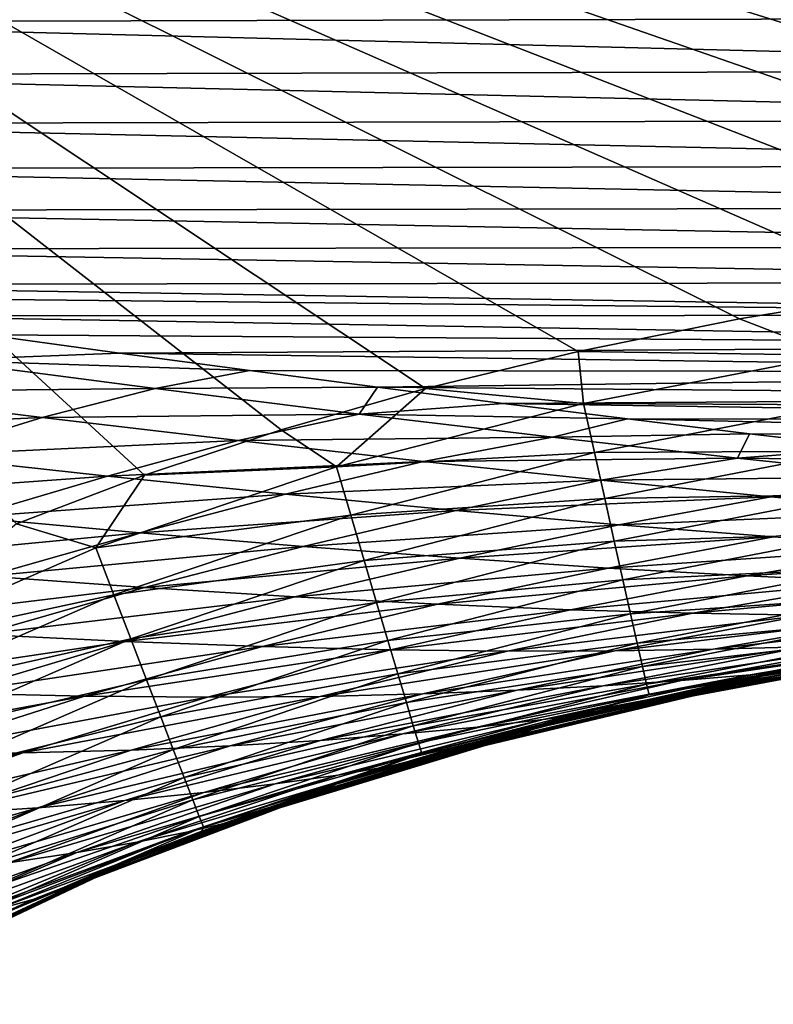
# Model space of a CAD drawing. Header units: metres. Extents: x -104 to 104, y -68 to 90.
# Tile 677 of 744: x 27.8 to 29.92, y 35.47 to 38.25. Entities that reach past the tile are written whole.
import ezdxf

# ---------------------------------------------------------------- set-up
doc = ezdxf.new("R2010")
doc.units = ezdxf.units.M
doc.layers.add('solid_FIT-BATH-153_SW0002', color=7, linetype='CONTINUOUS')

msp = doc.modelspace()

# ---------------------------------------------------------------- linework, layer by layer
at = {"layer": 'solid_FIT-BATH-153_SW0002'}
for points in [[(25.102907, 39.760273, 16.189856), (32.417774, 37.664249, 16.194971), (32.583248, 39.760757, 16.200817)], [(25.102907, 39.760273, 16.189856), (27.788143, 36.823734, 16.184881), (28.148985, 36.961433, 16.185827)], [(25.102907, 39.760273, 16.189856), (28.148985, 36.961433, 16.185827), (28.534739, 37.089352, 16.186787)], [(25.102907, 39.760273, 16.189856), (28.534739, 37.089352, 16.186787), (28.941969, 37.20549, 16.18775)], [(25.102907, 39.760273, 16.189856), (28.941969, 37.20549, 16.18775), (29.372301, 37.309658, 16.188725)], [(25.102907, 39.760273, 16.189856), (29.372301, 37.309658, 16.188725), (29.8272, 37.401554, 16.189713)], [(25.102907, 39.760273, 16.189856), (29.8272, 37.401554, 16.189713), (30.302645, 37.480152, 16.190716)], [(25.102907, 39.760273, 16.189856), (30.302645, 37.480152, 16.190716), (30.799433, 37.545444, 16.191738)], [(25.102907, 39.760273, 16.189856), (30.799433, 37.545444, 16.191738), (31.319601, 37.597607, 16.192787)], [(25.102907, 39.760273, 16.189856), (31.319601, 37.597607, 16.192787), (31.857697, 37.6366, 16.193859)], [(25.102907, 39.760273, 16.189856), (31.857697, 37.6366, 16.193859), (32.417774, 37.664249, 16.194971)], [(26.685522, 38.238613, -19.498098), (26.685522, 38.398342, -19.800793), (32.023693, 38.252937, -19.312311)], [(26.685522, 38.238613, -19.498098), (32.023693, 38.252937, -19.312311), (32.023693, 38.102978, -18.981579)], [(26.685522, 38.090164, -19.168825), (26.685522, 38.238613, -19.498098), (32.023693, 38.102978, -18.981579)], [(26.685522, 38.090164, -19.168825), (32.023693, 38.102978, -18.981579), (32.023693, 37.963802, -18.62361)], [(26.685522, 37.952465, -18.811647), (26.685522, 38.090164, -19.168825), (32.023693, 37.963802, -18.62361)], [(26.685522, 37.952465, -18.811647), (32.023693, 37.963802, -18.62361), (32.023693, 37.834904, -18.237144)], [(26.685522, 37.824986, -18.425236), (26.685522, 37.952465, -18.811647), (32.023693, 37.834904, -18.237144)], [(26.685522, 37.824986, -18.425236), (32.023693, 37.834904, -18.237144), (32.023693, 37.715797, -17.820894)], [(26.685522, 37.707218, -18.008219), (26.685522, 37.824986, -18.425236), (32.023693, 37.715797, -17.820894)], [(26.685522, 37.707218, -18.008219), (32.023693, 37.715797, -17.820894), (32.023693, 37.606033, -17.373497)], [(26.685522, 37.598713, -17.559139), (26.685522, 37.707218, -18.008219), (32.023693, 37.606033, -17.373497)], [(26.685522, 37.598713, -17.559139), (32.023693, 37.606033, -17.373497), (32.023693, 37.505165, -16.893579)], [(26.685522, 37.598713, -17.559139), (32.023693, 37.505165, -16.893579), (26.685919, 37.499222, -17.077595)], [(32.023693, 37.412746, -16.379768), (26.685919, 37.499222, -17.077595), (32.023693, 37.505165, -16.893579)], [(32.023693, 37.412746, -16.379768), (26.927549, 37.465183, -16.885277), (26.685919, 37.499222, -17.077595)], [(30.093391, 37.299335, 16.179441), (30.302645, 37.480152, 16.190716), (29.8272, 37.401554, 16.189713)], [(32.023693, 37.412746, -16.379768), (27.320002, 37.410187, -16.550983), (26.927549, 37.465183, -16.885277)], [(32.023693, 37.328331, -15.830696), (27.320002, 37.410187, -16.550983), (32.023693, 37.412746, -16.379768)], [(32.023693, 37.328331, -15.830696), (27.702845, 37.35696, -16.195852), (27.320002, 37.410187, -16.550983)], [(30.093391, 37.299335, 16.179441), (29.8272, 37.401554, 16.189713), (29.372301, 37.309658, 16.188725)], [(27.702845, 37.35696, -16.195852), (28.078186, 37.305584, -15.818457), (27.565849, 37.285854, -15.842111)], [(32.023693, 37.328331, -15.830696), (28.078186, 37.305584, -15.818457), (27.702845, 37.35696, -16.195852)], [(32.023693, 37.251476, -15.244988), (28.078186, 37.305584, -15.818457), (32.023693, 37.328331, -15.830696)], [(28.078186, 37.305584, -15.818457), (28.445932, 37.256245, -15.418365), (27.565849, 37.285854, -15.842111)], [(32.023693, 37.251476, -15.244988), (28.445932, 37.256245, -15.418365), (28.078186, 37.305584, -15.818457)], [(29.387058, 37.163338, 16.177904), (29.372301, 37.309658, 16.188725), (28.941969, 37.20549, 16.18775)], [(29.387058, 37.163338, 16.177904), (30.093391, 37.299335, 16.179441), (29.372301, 37.309658, 16.188725)], [(30.11627, 37.159786, 16.147882), (30.093391, 37.299335, 16.179441), (29.387058, 37.163338, 16.177904)], [(27.269907, 37.196499, -15.600829), (27.565849, 37.285854, -15.842111), (28.178841, 37.20586, -15.169205)], [(28.445932, 37.256245, -15.418365), (28.178841, 37.20586, -15.169205), (27.565849, 37.285854, -15.842111)], [(28.445932, 37.256245, -15.418365), (28.806047, 37.20892, -14.993556), (28.178841, 37.20586, -15.169205)], [(32.023693, 37.251476, -15.244988), (28.806047, 37.20892, -14.993556), (28.445932, 37.256245, -15.418365)], [(32.023693, 37.18174, -14.621273), (28.806047, 37.20892, -14.993556), (32.023693, 37.251476, -15.244988)], [(26.94537, 37.081669, -15.354969), (27.269907, 37.196499, -15.600829), (27.859838, 37.123806, -14.93151)], [(27.859838, 37.123806, -14.93151), (27.269907, 37.196499, -15.600829), (28.178841, 37.20586, -15.169205)], [(27.859838, 37.123806, -14.93151), (28.178841, 37.20586, -15.169205), (28.754719, 37.133434, -14.444524)], [(28.806047, 37.20892, -14.993556), (28.754719, 37.133434, -14.444524), (28.178841, 37.20586, -15.169205)], [(28.690317, 36.984089, 16.176287), (28.941969, 37.20549, 16.18775), (28.534739, 37.089352, 16.186787)], [(28.690317, 36.984089, 16.176287), (29.387058, 37.163338, 16.177904), (28.941969, 37.20549, 16.18775)], [(28.806047, 37.20892, -14.993556), (29.16073, 37.163406, -14.539763), (28.754719, 37.133434, -14.444524)], [(32.023693, 37.18174, -14.621273), (29.16073, 37.163406, -14.539763), (28.806047, 37.20892, -14.993556)], [(29.417908, 37.025246, 16.146341), (29.387058, 37.163338, 16.177904), (28.690317, 36.984089, 16.176287)], [(29.16073, 37.163406, -14.539763), (29.510887, 37.119671, -14.053617), (28.754719, 37.133434, -14.444524)], [(32.023693, 37.118668, -13.95818), (29.16073, 37.163406, -14.539763), (32.023693, 37.18174, -14.621273)], [(32.023693, 37.118668, -13.95818), (29.510887, 37.119671, -14.053617), (29.16073, 37.163406, -14.539763)], [(29.417908, 37.025246, 16.146341), (30.11627, 37.159786, 16.147882), (29.387058, 37.163338, 16.177904)], [(28.412964, 37.058399, -14.212177), (27.859838, 37.123806, -14.93151), (28.754719, 37.133434, -14.444524)], [(28.412964, 37.058399, -14.212177), (28.754719, 37.133434, -14.444524), (29.300034, 37.068001, -13.659305)], [(29.510887, 37.119671, -14.053617), (29.300034, 37.068001, -13.659305), (28.754719, 37.133434, -14.444524)], [(30.137842, 37.028473, 16.097115), (30.11627, 37.159786, 16.147882), (29.417908, 37.025246, 16.146341)], [(27.513283, 37.01651, -14.68855), (26.94537, 37.081669, -15.354969), (27.859838, 37.123806, -14.93151)], [(27.513283, 37.01651, -14.68855), (27.859838, 37.123806, -14.93151), (28.412964, 37.058399, -14.212177)], [(29.510887, 37.119671, -14.053617), (29.855719, 37.077946, -13.534333), (29.300034, 37.068001, -13.659305)], [(32.023693, 37.061821, -13.254336), (29.855719, 37.077946, -13.534333), (29.510887, 37.119671, -14.053617)], [(32.023693, 37.061821, -13.254336), (29.510887, 37.119671, -14.053617), (32.023693, 37.118668, -13.95818)], [(28.690317, 36.984089, 16.176287), (28.534739, 37.089352, 16.186787), (28.148985, 36.961433, 16.185827)], [(29.855719, 37.077946, -13.534333), (29.821182, 37.00898, -12.804822), (29.300034, 37.068001, -13.659305)], [(29.855719, 37.077946, -13.534333), (30.195494, 37.038372, -12.980608), (29.821182, 37.00898, -12.804822)], [(32.023693, 37.061821, -13.254336), (30.195494, 37.038372, -12.980608), (29.855719, 37.077946, -13.534333)], [(28.044733, 36.958588, -13.973875), (27.513283, 37.01651, -14.68855), (28.412964, 37.058399, -14.212177)], [(28.044733, 36.958588, -13.973875), (28.412964, 37.058399, -14.212177), (28.936211, 36.999611, -13.433429)], [(28.936211, 36.999611, -13.433429), (28.412964, 37.058399, -14.212177), (29.300034, 37.068001, -13.659305)], [(28.936211, 36.999611, -13.433429), (29.300034, 37.068001, -13.659305), (29.821182, 37.00898, -12.804822)], [(28.730461, 36.848312, 16.14472), (29.417908, 37.025246, 16.146341), (28.690317, 36.984089, 16.176287)], [(29.446983, 36.895306, 16.095562), (29.417908, 37.025246, 16.146341), (28.730461, 36.848312, 16.14472)], [(29.446983, 36.895306, 16.095562), (30.137842, 37.028473, 16.097115), (29.417908, 37.025246, 16.146341)], [(30.157856, 36.906925, 16.028698), (30.137842, 37.028473, 16.097115), (29.446983, 36.895306, 16.095562)], [(30.195494, 37.038372, -12.980608), (30.531027, 37.001015, -12.390066), (29.821182, 37.00898, -12.804822)], [(27.142344, 36.893181, -14.447212), (27.513283, 37.01651, -14.68855), (28.044733, 36.958588, -13.973875)], [(28.546982, 36.907124, -13.200941), (28.044733, 36.958588, -13.973875), (28.936211, 36.999611, -13.433429)], [(28.546982, 36.907124, -13.200941), (28.936211, 36.999611, -13.433429), (29.436197, 36.94685, -12.586058)], [(29.436197, 36.94685, -12.586058), (28.936211, 36.999611, -13.433429), (29.821182, 37.00898, -12.804822)], [(29.436197, 36.94685, -12.586058), (29.821182, 37.00898, -12.804822), (30.320707, 36.956059, -11.878373)], [(30.531027, 37.001015, -12.390066), (30.320707, 36.956059, -11.878373), (29.821182, 37.00898, -12.804822)], [(28.011875, 36.755688, 16.174572), (28.690317, 36.984089, 16.176287), (28.148985, 36.961433, 16.185827)], [(28.730461, 36.848312, 16.14472), (28.690317, 36.984089, 16.176287), (28.011875, 36.755688, 16.174572)], [(27.653267, 36.842552, -13.736218), (27.142344, 36.893181, -14.447212), (28.044733, 36.958588, -13.973875)], [(27.653267, 36.842552, -13.736218), (28.044733, 36.958588, -13.973875), (28.546982, 36.907124, -13.200941)], [(28.011875, 36.755688, 16.174572), (28.148985, 36.961433, 16.185827), (27.788143, 36.823734, 16.184881)], [(29.026821, 36.86145, -12.360106), (28.546982, 36.907124, -13.200941), (29.436197, 36.94685, -12.586058)], [(29.026821, 36.86145, -12.360106), (29.436197, 36.94685, -12.586058), (29.91552, 36.899799, -11.667158)], [(29.91552, 36.899799, -11.667158), (29.436197, 36.94685, -12.586058), (30.320707, 36.956059, -11.878373)], [(29.91552, 36.899799, -11.667158), (30.320707, 36.956059, -11.878373), (30.794544, 36.909355, -10.887589)], [(28.135654, 36.798378, -12.968138), (27.653267, 36.842552, -13.736218), (28.546982, 36.907124, -13.200941)], [(28.135654, 36.798378, -12.968138), (28.546982, 36.907124, -13.200941), (29.026821, 36.86145, -12.360106)], [(28.768284, 36.720562, 16.093927), (29.446983, 36.895306, 16.095562), (28.730461, 36.848312, 16.14472)], [(29.473944, 36.775036, 16.027128), (29.446983, 36.895306, 16.095562), (28.768284, 36.720562, 16.093927)], [(29.486883, 36.821239, -11.448291), (29.026821, 36.86145, -12.360106), (29.91552, 36.899799, -11.667158)], [(29.473944, 36.775036, 16.027128), (30.157856, 36.906925, 16.028698), (29.446983, 36.895306, 16.095562)], [(30.176056, 36.79668, 15.944194), (30.157856, 36.906925, 16.028698), (29.473944, 36.775036, 16.027128)], [(29.486883, 36.821239, -11.448291), (29.91552, 36.899799, -11.667158), (30.370079, 36.858612, -10.684321)], [(30.370079, 36.858612, -10.684321), (29.91552, 36.899799, -11.667158), (30.794544, 36.909355, -10.887589)], [(28.596434, 36.759895, -12.132931), (28.135654, 36.798378, -12.968138), (29.026821, 36.86145, -12.360106)], [(28.596434, 36.759895, -12.132931), (29.026821, 36.86145, -12.360106), (29.486883, 36.821239, -11.448291)], [(29.923056, 36.786636, -10.473032), (29.486883, 36.821239, -11.448291), (30.370079, 36.858612, -10.684321)], [(27.241945, 36.713066, -13.502783), (27.653267, 36.842552, -13.736218), (28.135654, 36.798378, -12.968138)], [(28.062536, 36.623451, 16.143002), (28.730461, 36.848312, 16.14472), (28.011875, 36.755688, 16.174572)], [(28.768284, 36.720562, 16.093927), (28.730461, 36.848312, 16.14472), (28.062536, 36.623451, 16.143002)], [(27.360407, 36.472363, 16.172739), (28.011875, 36.755688, 16.174572), (27.788143, 36.823734, 16.184881)], [(29.038242, 36.726742, -11.22739), (28.596434, 36.759895, -12.132931), (29.486883, 36.821239, -11.448291)], [(29.038242, 36.726742, -11.22739), (29.486883, 36.821239, -11.448291), (29.923056, 36.786636, -10.473032)], [(27.705677, 36.675735, -12.738455), (27.241945, 36.713066, -13.502783), (28.135654, 36.798378, -12.968138)], [(27.705677, 36.675735, -12.738455), (28.135654, 36.798378, -12.968138), (28.596434, 36.759895, -12.132931)], [(28.803343, 36.602325, 16.025473), (29.473944, 36.775036, 16.027128), (28.768284, 36.720562, 16.093927)], [(29.498446, 36.665958, 15.942602), (29.473944, 36.775036, 16.027128), (28.803343, 36.602325, 16.025473)], [(29.456978, 36.699039, -10.258976), (29.038242, 36.726742, -11.22739), (29.923056, 36.786636, -10.473032)], [(29.456978, 36.699039, -10.258976), (29.923056, 36.786636, -10.473032), (30.330496, 36.757824, -9.442979)], [(29.498446, 36.665958, 15.942602), (30.176056, 36.79668, 15.944194), (29.473944, 36.775036, 16.027128)], [(30.192186, 36.699272, 15.845164), (30.176056, 36.79668, 15.944194), (29.498446, 36.665958, 15.942602)], [(28.062536, 36.623451, 16.143002), (28.011875, 36.755688, 16.174572), (27.360407, 36.472363, 16.172739)], [(28.148542, 36.644127, -11.907824), (27.705677, 36.675735, -12.738455), (28.596434, 36.759895, -12.132931)], [(28.148542, 36.644127, -11.907824), (28.596434, 36.759895, -12.132931), (29.038242, 36.726742, -11.22739)], [(29.847786, 36.676952, -9.236247), (29.456978, 36.699039, -10.258976), (30.330496, 36.757824, -9.442979)], [(29.847786, 36.676952, -9.236247), (30.330496, 36.757824, -9.442979), (30.705904, 36.734772, -8.363404)], [(28.110256, 36.499035, 16.092194), (28.768284, 36.720562, 16.093927), (28.062536, 36.623451, 16.143002)], [(28.803343, 36.602325, 16.025473), (28.768284, 36.720562, 16.093927), (28.110256, 36.499035, 16.092194)], [(28.57317, 36.617817, -11.007582), (28.148542, 36.644127, -11.907824), (29.038242, 36.726742, -11.22739)], [(28.57317, 36.617817, -11.007582), (29.038242, 36.726742, -11.22739), (29.456978, 36.699039, -10.258976)], [(30.20734, 36.660419, -8.164431), (29.847786, 36.676952, -9.236247), (30.705904, 36.734772, -8.363404)], [(28.975473, 36.596897, -10.045108), (28.57317, 36.617817, -11.007582), (29.456978, 36.699039, -10.258976)], [(28.975473, 36.596897, -10.045108), (29.456978, 36.699039, -10.258976), (29.847786, 36.676952, -9.236247)], [(29.520145, 36.569588, 15.843545), (30.192186, 36.699272, 15.845164), (29.498446, 36.665958, 15.942602)], [(30.205996, 36.616238, 15.733171), (30.192186, 36.699272, 15.845164), (29.520145, 36.569588, 15.843545)], [(27.260254, 36.536919, -12.512935), (27.705677, 36.675735, -12.738455), (28.148542, 36.644127, -11.907824)], [(28.83519, 36.495094, 15.940919), (29.498446, 36.665958, 15.942602), (28.803343, 36.602325, 16.025473)], [(29.520145, 36.569588, 15.843545), (29.498446, 36.665958, 15.942602), (28.83519, 36.495094, 15.940919)], [(29.350622, 36.58149, -9.028833), (28.975473, 36.596897, -10.045108), (29.847786, 36.676952, -9.236247)], [(29.350622, 36.58149, -9.028833), (29.847786, 36.676952, -9.236247), (30.20734, 36.660419, -8.164431)], [(29.695269, 36.571499, -7.963921), (29.350622, 36.58149, -9.028833), (30.20734, 36.660419, -8.164431)], [(29.695269, 36.571499, -7.963921), (30.20734, 36.660419, -8.164431), (30.537432, 36.648716, -7.037808)], [(27.686398, 36.511658, -11.685828), (27.260254, 36.536919, -12.512935), (28.148542, 36.644127, -11.907824)], [(27.686398, 36.511658, -11.685828), (28.148542, 36.644127, -11.907824), (28.57317, 36.617817, -11.007582)], [(30.011147, 36.566166, -6.844814), (29.695269, 36.571499, -7.963921), (30.537432, 36.648716, -7.037808)], [(27.422689, 36.345234, 16.141167), (28.062536, 36.623451, 16.143002), (27.360407, 36.472363, 16.172739)], [(28.110256, 36.499035, 16.092194), (28.062536, 36.623451, 16.143002), (27.422689, 36.345234, 16.141167)], [(28.094954, 36.491772, -10.789907), (27.686398, 36.511658, -11.685828), (28.57317, 36.617817, -11.007582)], [(28.094954, 36.491772, -10.789907), (28.57317, 36.617817, -11.007582), (28.975473, 36.596897, -10.045108)], [(29.538704, 36.487442, 15.731522), (30.205996, 36.616238, 15.733171), (29.520145, 36.569588, 15.843545)], [(30.21723, 36.549103, 15.609775), (30.205996, 36.616238, 15.733171), (29.538704, 36.487442, 15.731522)], [(28.481874, 36.477318, -9.832457), (28.094954, 36.491772, -10.789907), (28.975473, 36.596897, -10.045108)], [(28.154476, 36.383892, 16.023716), (28.803343, 36.602325, 16.025473), (28.110256, 36.499035, 16.092194)], [(28.83519, 36.495094, 15.940919), (28.803343, 36.602325, 16.025473), (28.154476, 36.383892, 16.023716)], [(28.481874, 36.477318, -9.832457), (28.975473, 36.596897, -10.045108), (29.350622, 36.58149, -9.028833)], [(28.84236, 36.468353, -8.821754), (28.481874, 36.477318, -9.832457), (29.350622, 36.58149, -9.028833)], [(28.84236, 36.468353, -8.821754), (29.350622, 36.58149, -9.028833), (29.695269, 36.571499, -7.963921)], [(28.863384, 36.400364, 15.84183), (29.520145, 36.569588, 15.843545), (28.83519, 36.495094, 15.940919)], [(29.173073, 36.464729, -7.762878), (28.84236, 36.468353, -8.821754), (29.695269, 36.571499, -7.963921)], [(29.538704, 36.487442, 15.731522), (29.520145, 36.569588, 15.843545), (28.863384, 36.400364, 15.84183)], [(29.173073, 36.464729, -7.762878), (29.695269, 36.571499, -7.963921), (30.011147, 36.566166, -6.844814)], [(29.475672, 36.465645, -6.650469), (29.173073, 36.464729, -7.762878), (30.011147, 36.566166, -6.844814)], [(29.475672, 36.465645, -6.650469), (30.011147, 36.566166, -6.844814), (30.301092, 36.564564, -5.663742)], [(29.752928, 36.470146, -5.477015), (29.475672, 36.465645, -6.650469), (30.301092, 36.564564, -5.663742)], [(29.752928, 36.470146, -5.477015), (30.301092, 36.564564, -5.663742), (30.567558, 36.565796, -4.413676)], [(30.007259, 36.477268, -4.235717), (29.752928, 36.470146, -5.477015), (30.567558, 36.565796, -4.413676)], [(29.55378, 36.421043, 15.608092), (30.21723, 36.549103, 15.609775), (29.538704, 36.487442, 15.731522)], [(30.225632, 36.499413, 15.476536), (30.21723, 36.549103, 15.609775), (29.55378, 36.421043, 15.608092)], [(27.213144, 36.360271, -11.46814), (27.686398, 36.511658, -11.685828), (28.094954, 36.491772, -10.789907)], [(27.481346, 36.225632, 16.090343), (28.110256, 36.499035, 16.092194), (27.422689, 36.345234, 16.141167)], [(28.154476, 36.383892, 16.023716), (28.110256, 36.499035, 16.092194), (27.481346, 36.225632, 16.090343)], [(28.194633, 36.27948, 15.93913), (28.83519, 36.495094, 15.940919), (28.154476, 36.383892, 16.023716)], [(28.863384, 36.400364, 15.84183), (28.83519, 36.495094, 15.940919), (28.194633, 36.27948, 15.93913)], [(29.565027, 36.37191, 15.47482), (30.225632, 36.499413, 15.476536), (29.55378, 36.421043, 15.608092)], [(29.565027, 36.37191, 15.47482), (30.230949, 36.468697, 15.335017), (30.225632, 36.499413, 15.476536)], [(29.662653, 36.381527, -2.755174), (30.237803, 36.486431, -2.925205), (30.442392, 36.497211, -1.546711)], [(29.857304, 36.397449, -1.387655), (29.662653, 36.381527, -2.755174), (30.442392, 36.497211, -1.546711)], [(29.857304, 36.397449, -1.387655), (30.442392, 36.497211, -1.546711), (30.618979, 36.509182, -0.102075)], [(30.024862, 36.414227, 0.044545), (29.857304, 36.397449, -1.387655), (30.618979, 36.509182, -0.102075)], [(29.860992, 36.383717, 7.969104), (30.47924, 36.488972, 7.892081), (30.512316, 36.497913, 9.6141)], [(29.892057, 36.394314, 9.67515), (29.860992, 36.383717, 7.969104), (30.512316, 36.497913, 9.6141)], [(29.892057, 36.394314, 9.67515), (30.512316, 36.497913, 9.6141), (30.533945, 36.503746, 11.408483)], [(29.912571, 36.401188, 11.451365), (29.892057, 36.394314, 9.67515), (30.533945, 36.503746, 11.408483)], [(29.912571, 36.401188, 11.451365), (30.533945, 36.503746, 11.408483), (30.543539, 36.506268, 13.269582)], [(29.922062, 36.404114, 13.291692), (29.912571, 36.401188, 11.451365), (30.543539, 36.506268, 13.269582)], [(29.916269, 36.402229, 15.188663), (29.922062, 36.404114, 13.291692), (30.536337, 36.504749, 15.190275)], [(30.230949, 36.468697, 15.335017), (29.916269, 36.402229, 15.188663), (30.536337, 36.504749, 15.190275)], [(29.922062, 36.404114, 13.291692), (30.543539, 36.506268, 13.269582), (30.536337, 36.504749, 15.190275)], [(27.606779, 36.346165, -10.575547), (27.213144, 36.360271, -11.46814), (28.094954, 36.491772, -10.789907)], [(27.606779, 36.346165, -10.575547), (28.094954, 36.491772, -10.789907), (28.481874, 36.477318, -9.832457)], [(27.979391, 36.337624, -9.622184), (27.606779, 36.346165, -10.575547), (28.481874, 36.477318, -9.832457)], [(27.979391, 36.337624, -9.622184), (28.481874, 36.477318, -9.832457), (28.84236, 36.468353, -8.821754)], [(28.326244, 36.334637, -8.616146), (27.979391, 36.337624, -9.622184), (28.84236, 36.468353, -8.821754)], [(28.326244, 36.334637, -8.616146), (28.84236, 36.468353, -8.821754), (29.173073, 36.464729, -7.762878)], [(28.887478, 36.319633, 15.72977), (29.538704, 36.487442, 15.731522), (28.863384, 36.400364, 15.84183)], [(29.55378, 36.421043, 15.608092), (29.538704, 36.487442, 15.731522), (28.887478, 36.319633, 15.72977)], [(28.934284, 36.34383, -6.455857), (29.475672, 36.465645, -6.650469), (29.752928, 36.470146, -5.477015)], [(29.199757, 36.354153, -5.289271), (28.934284, 36.34383, -6.455857), (29.752928, 36.470146, -5.477015)], [(29.199757, 36.354153, -5.289271), (29.752928, 36.470146, -5.477015), (30.007259, 36.477268, -4.235717)], [(29.442801, 36.366936, -4.056139), (29.199757, 36.354153, -5.289271), (30.007259, 36.477268, -4.235717)], [(29.442801, 36.366936, -4.056139), (30.007259, 36.477268, -4.235717), (30.237803, 36.486431, -2.925205)], [(29.662653, 36.381527, -2.755174), (29.442801, 36.366936, -4.056139), (30.237803, 36.486431, -2.925205)], [(29.565027, 36.37191, 15.47482), (29.572107, 36.34156, 15.333267), (30.230949, 36.468697, 15.335017)], [(30.230949, 36.468697, 15.335017), (29.572107, 36.34156, 15.333267), (29.916269, 36.402229, 15.188663)], [(29.755472, 36.353104, 4.738966), (30.366785, 36.463394, 4.632938), (30.432175, 36.477291, 6.236488)], [(29.816874, 36.369797, 6.328229), (29.755472, 36.353104, 4.738966), (30.432175, 36.477291, 6.236488)], [(29.816874, 36.369797, 6.328229), (30.432175, 36.477291, 6.236488), (30.47924, 36.488972, 7.892081)], [(29.860992, 36.383717, 7.969104), (29.816874, 36.369797, 6.328229), (30.47924, 36.488972, 7.892081)], [(28.644012, 36.33699, -7.562413), (28.326244, 36.334637, -8.616146), (29.173073, 36.464729, -7.762878)], [(28.644012, 36.33699, -7.562413), (29.173073, 36.464729, -7.762878), (29.475672, 36.465645, -6.650469)], [(28.934284, 36.34383, -6.455857), (28.644012, 36.33699, -7.562413), (29.475672, 36.465645, -6.650469)], [(29.565044, 36.313904, 1.667647), (30.165001, 36.431244, 1.532891), (30.278605, 36.447845, 3.065665)], [(29.672407, 36.334255, 3.186084), (29.565044, 36.313904, 1.667647), (30.278605, 36.447845, 3.065665)], [(29.672407, 36.334255, 3.186084), (30.278605, 36.447845, 3.065665), (30.366785, 36.463394, 4.632938)], [(29.755472, 36.353104, 4.738966), (29.672407, 36.334255, 3.186084), (30.366785, 36.463394, 4.632938)], [(28.90703, 36.254391, 15.606301), (29.55378, 36.421043, 15.608092), (28.887478, 36.319633, 15.72977)], [(29.565027, 36.37191, 15.47482), (29.55378, 36.421043, 15.608092), (28.90703, 36.254391, 15.606301)], [(29.272945, 36.271431, -1.227104), (29.857304, 36.397449, -1.387655), (30.024862, 36.414227, 0.044545)], [(29.432209, 36.292725, 0.192871), (29.272945, 36.271431, -1.227104), (30.024862, 36.414227, 0.044545)], [(29.432209, 36.292725, 0.192871), (30.024862, 36.414227, 0.044545), (30.165001, 36.431244, 1.532891)], [(29.565044, 36.313904, 1.667647), (29.432209, 36.292725, 0.192871), (30.165001, 36.431244, 1.532891)], [(27.53569, 36.114952, 16.021837), (28.154476, 36.383892, 16.023716), (27.481346, 36.225632, 16.090343)], [(28.194633, 36.27948, 15.93913), (28.154476, 36.383892, 16.023716), (27.53569, 36.114952, 16.021837)], [(28.230169, 36.187252, 15.840002), (28.863384, 36.400364, 15.84183), (28.194633, 36.27948, 15.93913)], [(28.887478, 36.319633, 15.72977), (28.863384, 36.400364, 15.84183), (28.230169, 36.187252, 15.840002)], [(29.087473, 36.250683, -2.583994), (29.662653, 36.381527, -2.755174), (29.857304, 36.397449, -1.387655)], [(29.272945, 36.271431, -1.227104), (29.087473, 36.250683, -2.583994), (29.857304, 36.397449, -1.387655)], [(29.210699, 36.230927, 6.421451), (29.816874, 36.369797, 6.328229), (29.860992, 36.383717, 7.969104)], [(29.25248, 36.246983, 8.047525), (29.210699, 36.230927, 6.421451), (29.860992, 36.383717, 7.969104)], [(29.25248, 36.246983, 8.047525), (29.860992, 36.383717, 7.969104), (29.892057, 36.394314, 9.67515)], [(29.282093, 36.259171, 9.737391), (29.25248, 36.246983, 8.047525), (29.892057, 36.394314, 9.67515)], [(29.282093, 36.259171, 9.737391), (29.892057, 36.394314, 9.67515), (29.912571, 36.401188, 11.451365)], [(29.301994, 36.267075, 11.495111), (29.282093, 36.259171, 9.737391), (29.912571, 36.401188, 11.451365)], [(29.301994, 36.267075, 11.495111), (29.912571, 36.401188, 11.451365), (29.922062, 36.404114, 13.291692)], [(29.311842, 36.270447, 13.314227), (29.301994, 36.267075, 11.495111), (29.922062, 36.404114, 13.291692)], [(29.311842, 36.270447, 13.314227), (29.922062, 36.404114, 13.291692), (29.916269, 36.402229, 15.188663)], [(29.805084, 36.380405, 15.188361), (29.311842, 36.270447, 13.314227), (29.916269, 36.402229, 15.188663)], [(29.572107, 36.34156, 15.333267), (29.805084, 36.380405, 15.188361), (29.916269, 36.402229, 15.188663)], [(28.644899, 36.213001, -5.101513), (29.199757, 36.354153, -5.289271), (29.442801, 36.366936, -4.056139)], [(28.877512, 36.23103, -3.875904), (28.644899, 36.213001, -5.101513), (29.442801, 36.366936, -4.056139)], [(28.877512, 36.23103, -3.875904), (29.442801, 36.366936, -4.056139), (29.662653, 36.381527, -2.755174)], [(29.087473, 36.250683, -2.583994), (28.877512, 36.23103, -3.875904), (29.662653, 36.381527, -2.755174)], [(28.921593, 36.206127, 15.472988), (29.565027, 36.37191, 15.47482), (28.90703, 36.254391, 15.606301)], [(28.921593, 36.206127, 15.472988), (29.572107, 36.34156, 15.333267), (29.565027, 36.37191, 15.47482)], [(29.15263, 36.211586, 4.846469), (29.755472, 36.353104, 4.738966), (29.816874, 36.369797, 6.328229)], [(29.210699, 36.230927, 6.421451), (29.15263, 36.211586, 4.846469), (29.816874, 36.369797, 6.328229)], [(29.805084, 36.380405, 15.188361), (29.304871, 36.267536, 15.186939), (29.311842, 36.270447, 13.314227)], [(29.572107, 36.34156, 15.333267), (29.304871, 36.267536, 15.186939), (29.805084, 36.380405, 15.188361)], [(27.111847, 36.178436, -10.365605), (27.606779, 36.346165, -10.575547), (27.979391, 36.337624, -9.622184)], [(27.471268, 36.175045, -9.415377), (27.111847, 36.178436, -10.365605), (27.979391, 36.337624, -9.622184)], [(27.471268, 36.175045, -9.415377), (27.979391, 36.337624, -9.622184), (28.326244, 36.334637, -8.616146)], [(27.805546, 36.177361, -8.413079), (27.471268, 36.175045, -9.415377), (28.326244, 36.334637, -8.616146)], [(27.805546, 36.177361, -8.413079), (28.326244, 36.334637, -8.616146), (28.644012, 36.33699, -7.562413)], [(28.111382, 36.185085, -7.363578), (27.805546, 36.177361, -8.413079), (28.644012, 36.33699, -7.562413)], [(28.111382, 36.185085, -7.363578), (28.644012, 36.33699, -7.562413), (28.934284, 36.34383, -6.455857)], [(28.390297, 36.197323, -6.262008), (28.111382, 36.185085, -7.363578), (28.934284, 36.34383, -6.455857)], [(28.390297, 36.197323, -6.262008), (28.934284, 36.34383, -6.455857), (29.199757, 36.354153, -5.289271)], [(28.644899, 36.213001, -5.101513), (28.390297, 36.197323, -6.262008), (29.199757, 36.354153, -5.289271)], [(28.921593, 36.206127, 15.472988), (28.930723, 36.176346, 15.331394), (29.572107, 36.34156, 15.333267)], [(29.572107, 36.34156, 15.333267), (28.930723, 36.176346, 15.331394), (29.304871, 36.267536, 15.186939)], [(28.972151, 36.165779, 1.803736), (29.565044, 36.313904, 1.667647), (29.672407, 36.334255, 3.186084)], [(29.07399, 36.189636, 3.307925), (28.972151, 36.165779, 1.803736), (29.672407, 36.334255, 3.186084)], [(29.07399, 36.189636, 3.307925), (29.672407, 36.334255, 3.186084), (29.755472, 36.353104, 4.738966)], [(29.15263, 36.211586, 4.846469), (29.07399, 36.189636, 3.307925), (29.755472, 36.353104, 4.738966)], [(28.260523, 36.108662, 15.727899), (28.887478, 36.319633, 15.72977), (28.230169, 36.187252, 15.840002)], [(28.90703, 36.254391, 15.606301), (28.887478, 36.319633, 15.72977), (28.260523, 36.108662, 15.727899)], [(28.845875, 36.140724, 0.342385), (29.432209, 36.292725, 0.192871), (29.565044, 36.313904, 1.667647)], [(28.972151, 36.165779, 1.803736), (28.845875, 36.140724, 0.342385), (29.565044, 36.313904, 1.667647)], [(27.58503, 36.014599, 15.937216), (28.194633, 36.27948, 15.93913), (27.53569, 36.114952, 16.021837)], [(28.230169, 36.187252, 15.840002), (28.194633, 36.27948, 15.93913), (27.58503, 36.014599, 15.937216)], [(28.517033, 36.090065, -2.41222), (29.087473, 36.250683, -2.583994), (29.272945, 36.271431, -1.227104)], [(28.694134, 36.115246, -1.065602), (28.517033, 36.090065, -2.41222), (29.272945, 36.271431, -1.227104)], [(28.694134, 36.115246, -1.065602), (29.272945, 36.271431, -1.227104), (29.432209, 36.292725, 0.192871)], [(28.845875, 36.140724, 0.342385), (28.694134, 36.115246, -1.065602), (29.432209, 36.292725, 0.192871)], [(28.285135, 36.045166, 15.604383), (28.90703, 36.254391, 15.606301), (28.260523, 36.108662, 15.727899)], [(28.921593, 36.206127, 15.472988), (28.90703, 36.254391, 15.606301), (28.285135, 36.045166, 15.604383)], [(28.316113, 36.065784, -3.695563), (28.877512, 36.23103, -3.875904), (29.087473, 36.250683, -2.583994)], [(28.517033, 36.090065, -2.41222), (28.316113, 36.065784, -3.695563), (29.087473, 36.250683, -2.583994)], [(28.620388, 36.057323, 6.5158), (29.210699, 36.230927, 6.421451), (29.25248, 36.246983, 8.047525)], [(28.660429, 36.075443, 8.127026), (28.620388, 36.057323, 6.5158), (29.25248, 36.246983, 8.047525)], [(28.660429, 36.075443, 8.127026), (29.25248, 36.246983, 8.047525), (29.282093, 36.259171, 9.737391)], [(28.689116, 36.089199, 9.800556), (28.660429, 36.075443, 8.127026), (29.282093, 36.259171, 9.737391)], [(28.689116, 36.089199, 9.800556), (29.282093, 36.259171, 9.737391), (29.301994, 36.267075, 11.495111)], [(28.708866, 36.098175, 11.539516), (28.689116, 36.089199, 9.800556), (29.301994, 36.267075, 11.495111)], [(28.708866, 36.098175, 11.539516), (29.301994, 36.267075, 11.495111), (29.311842, 36.270447, 13.314227)], [(28.719471, 36.1021, 13.337067), (28.708866, 36.098175, 11.539516), (29.311842, 36.270447, 13.314227)], [(28.719471, 36.1021, 13.337067), (29.311842, 36.270447, 13.314227), (29.304871, 36.267536, 15.186939)], [(29.017233, 36.190605, 15.186069), (28.719471, 36.1021, 13.337067), (29.304871, 36.267536, 15.186939)], [(28.930723, 36.176346, 15.331394), (29.017233, 36.190605, 15.186069), (29.304871, 36.267536, 15.186939)], [(28.093018, 36.043007, -4.914275), (28.644899, 36.213001, -5.101513), (28.877512, 36.23103, -3.875904)], [(28.316113, 36.065784, -3.695563), (28.093018, 36.043007, -4.914275), (28.877512, 36.23103, -3.875904)], [(28.564995, 36.035473, 4.955066), (29.15263, 36.211586, 4.846469), (29.210699, 36.230927, 6.421451)], [(28.620388, 36.057323, 6.5158), (28.564995, 36.035473, 4.955066), (29.210699, 36.230927, 6.421451)], [(27.579708, 36.005524, -7.166835), (28.111382, 36.185085, -7.363578), (28.390297, 36.197323, -6.262008)], [(27.848303, 36.02253, -6.069425), (27.579708, 36.005524, -7.166835), (28.390297, 36.197323, -6.262008)], [(27.848303, 36.02253, -6.069425), (28.390297, 36.197323, -6.262008), (28.644899, 36.213001, -5.101513)], [(28.093018, 36.043007, -4.914275), (27.848303, 36.02253, -6.069425), (28.644899, 36.213001, -5.101513)], [(28.303442, 35.998222, 15.471023), (28.921593, 36.206127, 15.472988), (28.285135, 36.045166, 15.604383)], [(28.303442, 35.998222, 15.471023), (28.930723, 36.176346, 15.331394), (28.921593, 36.206127, 15.472988)], [(28.393002, 35.98349, 1.94072), (28.972151, 36.165779, 1.803736), (29.07399, 36.189636, 3.307925)], [(28.490068, 36.010612, 3.430778), (28.393002, 35.98349, 1.94072), (29.07399, 36.189636, 3.307925)], [(28.490068, 36.010612, 3.430778), (29.07399, 36.189636, 3.307925), (29.15263, 36.211586, 4.846469)], [(28.564995, 36.035473, 4.955066), (28.490068, 36.010612, 3.430778), (29.15263, 36.211586, 4.846469)], [(29.017233, 36.190605, 15.186069), (28.714615, 36.098862, 15.185102), (28.719471, 36.1021, 13.337067)], [(28.930723, 36.176346, 15.331394), (28.714615, 36.098862, 15.185102), (29.017233, 36.190605, 15.186069)], [(26.96187, 35.986286, -9.212414), (27.471268, 36.175045, -9.415377), (27.805546, 36.177361, -8.413079)], [(27.284714, 35.993122, -8.212974), (26.96187, 35.986286, -9.212414), (27.805546, 36.177361, -8.413079)], [(27.284714, 35.993122, -8.212974), (27.805546, 36.177361, -8.413079), (28.111382, 36.185085, -7.363578)], [(27.579708, 36.005524, -7.166835), (27.284714, 35.993122, -8.212974), (28.111382, 36.185085, -7.363578)], [(27.628677, 35.925972, 15.838045), (28.230169, 36.187252, 15.840002), (27.58503, 36.014599, 15.937216)], [(28.260523, 36.108662, 15.727899), (28.230169, 36.187252, 15.840002), (27.628677, 35.925972, 15.838045)], [(28.272488, 35.954868, 0.492626), (28.845875, 36.140724, 0.342385), (28.972151, 36.165779, 1.803736)], [(28.393002, 35.98349, 1.94072), (28.272488, 35.954868, 0.492626), (28.972151, 36.165779, 1.803736)], [(28.303442, 35.998222, 15.471023), (28.314882, 35.96928, 15.32938), (28.930723, 36.176346, 15.331394)], [(28.930723, 36.176346, 15.331394), (28.314882, 35.96928, 15.32938), (28.714615, 36.098862, 15.185102)], [(28.127434, 35.925564, -0.903619), (28.694134, 36.115246, -1.065602), (28.845875, 36.140724, 0.342385)], [(28.272488, 35.954868, 0.492626), (28.127434, 35.925564, -0.903619), (28.845875, 36.140724, 0.342385)], [(27.665943, 35.850468, 15.725892), (28.260523, 36.108662, 15.727899), (27.628677, 35.925972, 15.838045)], [(28.285135, 36.045166, 15.604383), (28.260523, 36.108662, 15.727899), (27.665943, 35.850468, 15.725892)], [(27.957821, 35.896366, -2.24032), (28.517033, 36.090065, -2.41222), (28.694134, 36.115246, -1.065602)], [(28.127434, 35.925564, -0.903619), (27.957821, 35.896366, -2.24032), (28.694134, 36.115246, -1.065602)], [(27.764994, 35.867943, -3.515567), (28.316113, 36.065784, -3.695563), (28.517033, 36.090065, -2.41222)], [(27.957821, 35.896366, -2.24032), (27.764994, 35.867943, -3.515567), (28.517033, 36.090065, -2.41222)], [(28.091652, 35.865803, 8.207285), (28.660429, 36.075443, 8.127026), (28.689116, 36.089199, 9.800556)], [(28.119909, 35.881153, 9.864372), (28.091652, 35.865803, 8.207285), (28.689116, 36.089199, 9.800556)], [(28.119909, 35.881153, 9.864372), (28.689116, 36.089199, 9.800556), (28.708866, 36.098175, 11.539516)], [(28.139919, 35.891296, 11.584375), (28.119909, 35.881153, 9.864372), (28.708866, 36.098175, 11.539516)], [(28.139919, 35.891296, 11.584375), (28.708866, 36.098175, 11.539516), (28.719471, 36.1021, 13.337067)], [(28.151615, 35.895947, 13.360091), (28.139919, 35.891296, 11.584375), (28.719471, 36.1021, 13.337067)], [(28.151615, 35.895947, 13.360091), (28.719471, 36.1021, 13.337067), (28.714615, 36.098862, 15.185102)], [(28.310532, 35.956589, 15.183716), (28.151615, 35.895947, 13.360091), (28.714615, 36.098862, 15.185102)], [(28.314882, 35.96928, 15.32938), (28.310532, 35.956589, 15.183716), (28.714615, 36.098862, 15.185102)], [(27.550402, 35.840954, -4.727974), (28.093018, 36.043007, -4.914275), (28.316113, 36.065784, -3.695563)], [(27.764994, 35.867943, -3.515567), (27.550402, 35.840954, -4.727974), (28.316113, 36.065784, -3.695563)], [(27.999393, 35.821426, 5.064369), (28.564995, 36.035473, 4.955066), (28.620388, 36.057323, 6.5158)], [(28.052771, 35.845673, 6.610922), (27.999393, 35.821426, 5.064369), (28.620388, 36.057323, 6.5158)], [(28.052771, 35.845673, 6.610922), (28.620388, 36.057323, 6.5158), (28.660429, 36.075443, 8.127026)], [(28.091652, 35.865803, 8.207285), (28.052771, 35.845673, 6.610922), (28.660429, 36.075443, 8.127026)], [(27.055059, 35.7952, -6.972503), (27.579708, 36.005524, -7.166835), (27.848303, 36.02253, -6.069425)], [(27.314489, 35.816288, -5.87848), (27.055059, 35.7952, -6.972503), (27.848303, 36.02253, -6.069425)], [(27.314489, 35.816288, -5.87848), (27.848303, 36.02253, -6.069425), (28.093018, 36.043007, -4.914275)], [(27.550402, 35.840954, -4.727974), (27.314489, 35.816288, -5.87848), (28.093018, 36.043007, -4.914275)], [(27.696138, 35.789482, 15.602324), (28.285135, 36.045166, 15.604383), (27.665943, 35.850468, 15.725892)], [(28.303442, 35.998222, 15.471023), (28.285135, 36.045166, 15.604383), (27.696138, 35.789482, 15.602324)], [(27.927456, 35.793842, 3.554228), (28.490068, 36.010612, 3.430778), (28.564995, 36.035473, 4.955066)], [(27.999393, 35.821426, 5.064369), (27.927456, 35.793842, 3.554228), (28.564995, 36.035473, 4.955066)], [(27.718573, 35.744423, 15.468906), (28.303442, 35.998222, 15.471023), (27.696138, 35.789482, 15.602324)], [(27.718573, 35.744423, 15.468906), (28.314882, 35.96928, 15.32938), (28.303442, 35.998222, 15.471023)], [(27.834372, 35.763714, 2.078153), (28.393002, 35.98349, 1.94072), (28.490068, 36.010612, 3.430778)], [(27.927456, 35.793842, 3.554228), (27.834372, 35.763714, 2.078153), (28.490068, 36.010612, 3.430778)], [(27.718573, 35.744423, 15.468906), (27.732559, 35.716679, 15.327208), (28.314882, 35.96928, 15.32938)], [(27.718779, 35.731842, 0.643123), (28.272488, 35.954868, 0.492626), (28.393002, 35.98349, 1.94072)], [(27.834372, 35.763714, 2.078153), (27.718779, 35.731842, 0.643123), (28.393002, 35.98349, 1.94072)], [(28.314882, 35.96928, 15.32938), (27.732559, 35.716679, 15.327208), (28.310532, 35.956589, 15.183716)], [(27.57951, 35.6991, -0.741642), (28.127434, 35.925564, -0.903619), (28.272488, 35.954868, 0.492626)], [(27.718779, 35.731842, 0.643123), (27.57951, 35.6991, -0.741642), (28.272488, 35.954868, 0.492626)], [(27.732559, 35.716679, 15.327208), (28.151339, 35.893494, 15.183135), (28.310532, 35.956589, 15.183716)], [(28.310532, 35.956589, 15.183716), (28.151339, 35.893494, 15.183135), (28.151615, 35.895947, 13.360091)], [(27.41642, 35.66634, -2.068782), (27.957821, 35.896366, -2.24032), (28.127434, 35.925564, -0.903619)], [(27.57951, 35.6991, -0.741642), (27.41642, 35.66634, -2.068782), (28.127434, 35.925564, -0.903619)], [(27.230648, 35.634293, -3.33639), (27.764994, 35.867943, -3.515567), (27.957821, 35.896366, -2.24032)], [(27.41642, 35.66634, -2.068782), (27.230648, 35.634293, -3.33639), (27.957821, 35.896366, -2.24032)], [(27.580965, 35.631969, 9.928575), (28.119909, 35.881153, 9.864372), (28.139919, 35.891296, 11.584375)], [(27.601587, 35.643436, 11.629489), (27.580965, 35.631969, 9.928575), (28.139919, 35.891296, 11.584375)], [(27.601587, 35.643436, 11.629489), (28.139919, 35.891296, 11.584375), (28.151615, 35.895947, 13.360091)], [(27.61463, 35.649059, 13.383185), (27.601587, 35.643436, 11.629489), (28.151615, 35.895947, 13.360091)], [(27.61463, 35.649059, 13.383185), (28.151615, 35.895947, 13.360091), (28.151339, 35.893494, 15.183135)], [(27.686279, 35.682304, 15.181304), (27.61463, 35.649059, 13.383185), (28.151339, 35.893494, 15.183135)], [(27.732559, 35.716679, 15.327208), (27.686279, 35.682304, 15.181304), (28.151339, 35.893494, 15.183135)], [(27.514414, 35.592823, 6.706462), (28.052771, 35.845673, 6.610922), (28.091652, 35.865803, 8.207285)], [(27.552685, 35.614952, 8.287989), (27.514414, 35.592823, 6.706462), (28.091652, 35.865803, 8.207285)], [(27.552685, 35.614952, 8.287989), (28.091652, 35.865803, 8.207285), (28.119909, 35.881153, 9.864372)], [(27.580965, 35.631969, 9.928575), (27.552685, 35.614952, 8.287989), (28.119909, 35.881153, 9.864372)], [(27.462408, 35.56628, 5.173995), (27.999393, 35.821426, 5.064369), (28.052771, 35.845673, 6.610922)], [(27.514414, 35.592823, 6.706462), (27.462408, 35.56628, 5.173995), (28.052771, 35.845673, 6.610922)], [(27.392731, 35.536152, 3.67786), (27.927456, 35.793842, 3.554228), (27.999393, 35.821426, 5.064369)], [(27.462408, 35.56628, 5.173995), (27.392731, 35.536152, 3.67786), (27.999393, 35.821426, 5.064369)], [(27.30282, 35.503273, 2.215593), (27.834372, 35.763714, 2.078153), (27.927456, 35.793842, 3.554228)], [(27.392731, 35.536152, 3.67786), (27.30282, 35.503273, 2.215593), (27.927456, 35.793842, 3.554228)], [(27.191263, 35.468487, 0.79341), (27.718779, 35.731842, 0.643123), (27.834372, 35.763714, 2.078153)], [(27.30282, 35.503273, 2.215593), (27.191263, 35.468487, 0.79341), (27.834372, 35.763714, 2.078153)]]:
    msp.add_3dface(points, dxfattribs=at)

doc.saveas('drawing.dxf')
